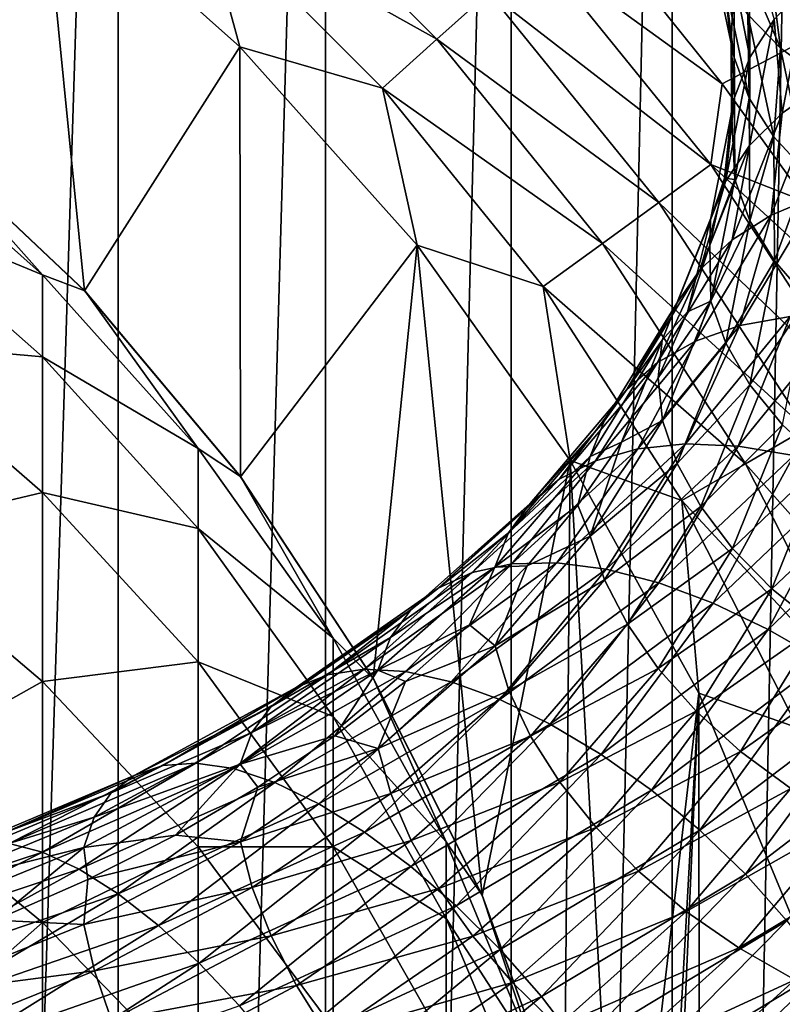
# Model space of a CAD drawing. Header units: metres. Extents: x -44 to 117, y -432 to 89.
# Tile 914 of 1056: x 9.05 to 13.81, y -62.53 to -56.39. Entities that reach past the tile are written whole.
import ezdxf

# ---------------------------------------------------------------- set-up
doc = ezdxf.new("R2010")
doc.units = ezdxf.units.M
doc.layers.add('solid_125568', color=7, linetype='CONTINUOUS')

msp = doc.modelspace()

# ---------------------------------------------------------------- linework, layer by layer
at = {"layer": 'solid_125568'}
for points in [[(8.246531, -93, 352.124207), (9.663789, -48, 351.118622), (8.246156, -48, 352.124451)], [(8.246531, -93, 352.124207), (9.664078, -93, 351.118408), (9.663789, -48, 351.118622)], [(9.664078, -93, 351.118408), (10.959921, -48, 349.960388), (9.663789, -48, 351.118622)], [(9.664078, -93, 351.118408), (10.960173, -93, 349.960144), (10.959921, -48, 349.960388)], [(10.960173, -93, 349.960144), (12.118184, -48, 348.664337), (10.959921, -48, 349.960388)], [(10.960173, -93, 349.960144), (12.118393, -93, 348.664093), (12.118184, -48, 348.664337)], [(12.118393, -93, 348.664093), (13.124092, -48, 347.246704), (12.118184, -48, 348.664337)], [(12.118393, -93, 348.664093), (13.124221, -93, 347.24649), (13.124092, -48, 347.246704)], [(13.124221, -93, 347.24649), (13.964926, -48, 345.725403), (13.124092, -48, 347.246704)], [(13.124221, -93, 347.24649), (13.96501, -93, 345.72522), (13.964926, -48, 345.725403)], [(7.839439, -54.498154, 266.5), (9.194876, -55.457989, 266.5), (8.357936, -57.043056, 266.5)], [(17.225948, -54.778015, 271.621307), (13.4366, -56.784931, 267.378693), (12.863886, -56.072498, 267.378693)], [(17.225948, -54.778015, 271.621307), (13.969905, -57.527325, 267.378693), (13.4366, -56.784931, 267.378693)], [(10.494319, -55.344879, 266.646545), (11.655122, -56.50568, 266.646545), (10.187692, -55.685421, 266.536713)], [(11.978685, -56.214344, 266.826752), (11.655122, -56.50568, 266.646545), (10.494319, -55.344879, 266.646545)], [(9.194876, -55.457989, 266.5), (9.453928, -58.078125, 266.5), (8.357936, -57.043056, 266.5)], [(9.194876, -55.457989, 266.5), (10.424531, -56.555408, 266.5), (9.453928, -58.078125, 266.5)], [(10.187692, -55.685421, 266.536713), (10.424531, -56.555408, 266.5), (9.194876, -55.457989, 266.5)], [(10.187692, -55.685421, 266.536713), (11.314578, -56.812309, 266.536713), (10.424531, -56.555408, 266.5)], [(11.655122, -56.50568, 266.646545), (11.314578, -56.812309, 266.536713), (10.187692, -55.685421, 266.536713)], [(13.800748, -56.562344, 892.819641), (13.480634, -55.807236, 894.11908), (13.597309, -56.35273, 892.567139)], [(13.725852, -55.973202, 894.375854), (13.480634, -55.807236, 894.11908), (13.800748, -56.562344, 892.819641)], [(13.510802, -56.622078, 890.761841), (13.352337, -55.871914, 892.038086), (13.444622, -56.121986, 890.908875)], [(13.446253, -56.120945, 892.304688), (13.352337, -55.871914, 892.038086), (13.510802, -56.622078, 890.761841)], [(13.509876, -56.106255, 890.248962), (13.60404, -55.846649, 889.996521), (13.608253, -56.621376, 888.714966)], [(13.608253, -56.621376, 888.714966), (13.60404, -55.846649, 889.996521), (13.760365, -56.383938, 888.465271)], [(12.277284, -55.945484, 267.072937), (13.36554, -57.289368, 267.072937), (11.978685, -56.214344, 266.826752)], [(12.277284, -55.945484, 267.072937), (12.863886, -56.072498, 267.378693), (13.4366, -56.784931, 267.378693)], [(12.277284, -55.945484, 267.072937), (13.4366, -56.784931, 267.378693), (13.36554, -57.289368, 267.072937)], [(14.05181, -56.744877, 893.056335), (13.725852, -55.973202, 894.375854), (13.800748, -56.562344, 892.819641)], [(14.012945, -56.103821, 894.614075), (13.725852, -55.973202, 894.375854), (14.05181, -56.744877, 893.056335)], [(13.509876, -56.106255, 890.248962), (13.493184, -56.538124, 890.207581), (13.444622, -56.121986, 890.908875)], [(13.510802, -56.622078, 890.761841), (13.444622, -56.121986, 890.908875), (13.493184, -56.538124, 890.207581)], [(13.605838, -56.875847, 891.019897), (13.446253, -56.120945, 892.304688), (13.510802, -56.622078, 890.761841)], [(13.597309, -56.35273, 892.567139), (13.446253, -56.120945, 892.304688), (13.605838, -56.875847, 891.019897)], [(13.514077, -56.871532, 888.973083), (13.493184, -56.538124, 890.207581), (13.509876, -56.106255, 890.248962)], [(13.514077, -56.871532, 888.973083), (13.509876, -56.106255, 890.248962), (13.608253, -56.621376, 888.714966)], [(13.760365, -56.383938, 888.465271), (13.965587, -56.16431, 888.229553), (13.810174, -56.968998, 886.932678)], [(13.810174, -56.968998, 886.932678), (13.965587, -56.16431, 888.229553), (14.06089, -56.793343, 886.698792)], [(11.978685, -56.214344, 266.826752), (13.040473, -57.525543, 266.826752), (11.655122, -56.50568, 266.646545)], [(13.36554, -57.289368, 267.072937), (13.040473, -57.525543, 266.826752), (11.978685, -56.214344, 266.826752)], [(13.758703, -57.116764, 891.26947), (13.597309, -56.35273, 892.567139), (13.605838, -56.875847, 891.019897)], [(13.800748, -56.562344, 892.819641), (13.597309, -56.35273, 892.567139), (13.758703, -57.116764, 891.26947)], [(13.607215, -57.17104, 887.182434), (13.760365, -56.383938, 888.465271), (13.810174, -56.968998, 886.932678)], [(13.608253, -56.621376, 888.714966), (13.760365, -56.383938, 888.465271), (13.607215, -57.17104, 887.182434)], [(10.424531, -56.555408, 266.5), (10.429014, -59.239277, 266.5), (9.453928, -58.078125, 266.5)], [(10.424531, -56.555408, 266.5), (11.532152, -57.793148, 266.5), (10.429014, -59.239277, 266.5)], [(11.314578, -56.812309, 266.536713), (11.532152, -57.793148, 266.5), (10.424531, -56.555408, 266.5)], [(11.655122, -56.50568, 266.646545), (12.68823, -57.781464, 266.646545), (11.314578, -56.812309, 266.536713)], [(13.040473, -57.525543, 266.826752), (12.68823, -57.781464, 266.646545), (11.655122, -56.50568, 266.646545)], [(13.510802, -56.622078, 890.761841), (13.493184, -56.538124, 890.207581), (13.495011, -56.956001, 889.507141)], [(13.514077, -56.871532, 888.973083), (13.495011, -56.956001, 889.507141), (13.493184, -56.538124, 890.207581)], [(13.964579, -57.339577, 891.505066), (13.800748, -56.562344, 892.819641), (13.758703, -57.116764, 891.26947)], [(14.05181, -56.744877, 893.056335), (13.800748, -56.562344, 892.819641), (13.964579, -57.339577, 891.505066)], [(13.456793, -57.394779, 887.4422), (13.608253, -56.621376, 888.714966), (13.607215, -57.17104, 887.182434)], [(13.514077, -56.871532, 888.973083), (13.608253, -56.621376, 888.714966), (13.456793, -57.394779, 887.4422)], [(13.515033, -57.382416, 889.482788), (13.510802, -56.622078, 890.761841), (13.495011, -56.956001, 889.507141)], [(13.605838, -56.875847, 891.019897), (13.510802, -56.622078, 890.761841), (13.515033, -57.382416, 889.482788)], [(13.36554, -57.289368, 267.072937), (13.4366, -56.784931, 267.378693), (13.969905, -57.527325, 267.378693)], [(13.743321, -57.605354, 885.405151), (14.06089, -56.793343, 886.698792), (14.030426, -57.48465, 885.172363)], [(13.810174, -56.968998, 886.932678), (14.06089, -56.793343, 886.698792), (13.743321, -57.605354, 885.405151)], [(11.314578, -56.812309, 266.536713), (12.317499, -58.050812, 266.536713), (11.532152, -57.793148, 266.5)], [(12.68823, -57.781464, 266.646545), (12.317499, -58.050812, 266.536713), (11.314578, -56.812309, 266.536713)], [(13.363683, -57.635517, 887.705933), (13.450031, -57.374538, 888.808167), (13.514077, -56.871532, 888.973083)], [(13.363683, -57.635517, 887.705933), (13.514077, -56.871532, 888.973083), (13.456793, -57.394779, 887.4422)], [(13.514077, -56.871532, 888.973083), (13.450031, -57.374538, 888.808167), (13.495011, -56.956001, 889.507141)], [(13.610103, -57.640987, 889.732178), (13.605838, -56.875847, 891.019897), (13.515033, -57.382416, 889.482788)], [(13.758703, -57.116764, 891.26947), (13.605838, -56.875847, 891.019897), (13.610103, -57.640987, 889.732178)], [(13.515033, -57.382416, 889.482788), (13.495011, -56.956001, 889.507141), (13.450031, -57.374538, 888.808167)], [(13.498234, -57.760212, 885.656494), (13.810174, -56.968998, 886.932678), (13.743321, -57.605354, 885.405151)], [(13.607215, -57.17104, 887.182434), (13.810174, -56.968998, 886.932678), (13.498234, -57.760212, 885.656494)], [(9.192389, -57.978058, 235.205261), (8.105368, -57.009693, 235.128265), (8.356239, -57.041424, 239.5)], [(8.105368, -57.5298, 230.779724), (8.105368, -57.009693, 235.128265), (9.192389, -57.978058, 235.205261)], [(9.453928, -58.078125, 266.5), (9.455857, -58.078857, 239.5), (8.356239, -57.041424, 239.5)], [(9.192389, -57.978058, 235.205261), (8.356239, -57.041424, 239.5), (9.455857, -58.078857, 239.5)], [(8.357936, -57.043056, 266.5), (9.453928, -58.078125, 266.5), (8.356239, -57.041424, 239.5)], [(13.299839, -57.944908, 885.920044), (13.607215, -57.17104, 887.182434), (13.498234, -57.760212, 885.656494)], [(13.456793, -57.394779, 887.4422), (13.607215, -57.17104, 887.182434), (13.299839, -57.944908, 885.920044)], [(13.763033, -57.89114, 889.968811), (13.758703, -57.116764, 891.26947), (13.610103, -57.640987, 889.732178)], [(13.964579, -57.339577, 891.505066), (13.758703, -57.116764, 891.26947), (13.763033, -57.89114, 889.968811)], [(13.36554, -57.289368, 267.072937), (14.307359, -58.739643, 267.072937), (13.040473, -57.525543, 266.826752)], [(13.36554, -57.289368, 267.072937), (13.969905, -57.527325, 267.378693), (14.462236, -58.297497, 267.378693)], [(13.36554, -57.289368, 267.072937), (14.462236, -58.297497, 267.378693), (14.307359, -58.739643, 267.072937)], [(13.968993, -58.127296, 890.1875), (13.964579, -57.339577, 891.505066), (13.763033, -57.89114, 889.968811)], [(13.152811, -58.155132, 886.189514), (13.456793, -57.394779, 887.4422), (13.299839, -57.944908, 885.920044)], [(13.363683, -57.635517, 887.705933), (13.456793, -57.394779, 887.4422), (13.152811, -58.155132, 886.189514)], [(13.515033, -57.382416, 889.482788), (13.450031, -57.374538, 888.808167), (13.358408, -57.792702, 888.110962)], [(13.363683, -57.635517, 887.705933), (13.358408, -57.792702, 888.110962), (13.450031, -57.374538, 888.808167)], [(13.364657, -58.141491, 888.212402), (13.515033, -57.382416, 889.482788), (13.358408, -57.792702, 888.110962)], [(13.610103, -57.640987, 889.732178), (13.515033, -57.382416, 889.482788), (13.364657, -58.141491, 888.212402)], [(9.192389, -58.489006, 230.933289), (8.105368, -57.5298, 230.779724), (9.192389, -57.978058, 235.205261)], [(8.105368, -58.393238, 226.48613), (8.105368, -57.5298, 230.779724), (9.192389, -58.489006, 230.933289)], [(13.040473, -57.525543, 266.826752), (13.959386, -58.940544, 266.826752), (12.68823, -57.781464, 266.646545)], [(14.307359, -58.739643, 267.072937), (13.959386, -58.940544, 266.826752), (13.040473, -57.525543, 266.826752)], [(13.547186, -58.29385, 883.891602), (14.030426, -57.48465, 885.172363), (13.860493, -58.237476, 883.660645)], [(13.743321, -57.605354, 885.405151), (14.030426, -57.48465, 885.172363), (13.547186, -58.29385, 883.891602)], [(13.061822, -58.386581, 886.458801), (13.220154, -58.208954, 887.416809), (13.363683, -57.635517, 887.705933)], [(13.061822, -58.386581, 886.458801), (13.363683, -57.635517, 887.705933), (13.152811, -58.155132, 886.189514)], [(13.363683, -57.635517, 887.705933), (13.220154, -58.208954, 887.416809), (13.358408, -57.792702, 888.110962)], [(13.269926, -58.3913, 884.144409), (13.743321, -57.605354, 885.405151), (13.547186, -58.29385, 883.891602)], [(13.498234, -57.760212, 885.656494), (13.743321, -57.605354, 885.405151), (13.269926, -58.3913, 884.144409)], [(13.458674, -58.404873, 888.453247), (13.610103, -57.640987, 889.732178), (13.364657, -58.141491, 888.212402)], [(13.763033, -57.89114, 889.968811), (13.610103, -57.640987, 889.732178), (13.458674, -58.404873, 888.453247)], [(12.68823, -57.781464, 266.646545), (13.582321, -59.158241, 266.646545), (12.317499, -58.050812, 266.536713)], [(13.959386, -58.940544, 266.826752), (13.582321, -59.158241, 266.646545), (12.68823, -57.781464, 266.646545)], [(13.033245, -58.525875, 884.412537), (13.498234, -57.760212, 885.656494), (13.269926, -58.3913, 884.144409)], [(13.299839, -57.944908, 885.920044), (13.498234, -57.760212, 885.656494), (13.033245, -58.525875, 884.412537)], [(11.532152, -57.793148, 266.5), (11.256485, -60.498436, 266.5), (10.429014, -59.239277, 266.5)], [(11.532152, -57.793148, 266.5), (11.937617, -61.853786, 266.5), (11.256485, -60.498436, 266.5)], [(11.532152, -57.793148, 266.5), (12.487348, -59.136547, 266.5), (11.937617, -61.853786, 266.5)], [(12.317499, -58.050812, 266.536713), (12.487348, -59.136547, 266.5), (11.532152, -57.793148, 266.5)], [(13.364657, -58.141491, 888.212402), (13.358408, -57.792702, 888.110962), (13.220154, -58.208954, 887.416809)], [(13.609919, -58.664261, 888.677002), (13.763033, -57.89114, 889.968811), (13.458674, -58.404873, 888.453247)], [(13.968993, -58.127296, 890.1875), (13.763033, -57.89114, 889.968811), (13.609919, -58.664261, 888.677002)], [(12.841664, -58.693653, 884.689392), (13.299839, -57.944908, 885.920044), (13.033245, -58.525875, 884.412537)], [(13.152811, -58.155132, 886.189514), (13.299839, -57.944908, 885.920044), (12.841664, -58.693653, 884.689392)], [(10.163809, -59.061661, 235.291397), (9.192389, -57.978058, 235.205261), (9.455857, -58.078857, 239.5)], [(9.192389, -58.489006, 230.933289), (9.192389, -57.978058, 235.205261), (10.163809, -59.061661, 235.291397)], [(9.453928, -58.078125, 266.5), (10.429014, -59.239277, 266.5), (9.455857, -58.078857, 239.5)], [(10.429014, -59.239277, 266.5), (10.427602, -59.236938, 239.5), (9.455857, -58.078857, 239.5)], [(10.163809, -59.061661, 235.291397), (9.455857, -58.078857, 239.5), (10.427602, -59.236938, 239.5)], [(12.317499, -58.050812, 266.536713), (13.185468, -59.387367, 266.536713), (12.487348, -59.136547, 266.5)], [(13.582321, -59.158241, 266.646545), (13.185468, -59.387367, 266.536713), (12.317499, -58.050812, 266.536713)], [(13.364657, -58.141491, 888.212402), (13.220154, -58.208954, 887.416809), (13.035863, -58.620193, 886.729492)], [(13.062804, -58.887733, 886.962158), (13.364657, -58.141491, 888.212402), (13.035863, -58.620193, 886.729492)], [(13.458674, -58.404873, 888.453247), (13.364657, -58.141491, 888.212402), (13.062804, -58.887733, 886.962158)], [(13.813609, -58.91375, 888.878967), (13.968993, -58.127296, 890.1875), (13.609919, -58.664261, 888.677002)], [(12.699698, -58.890701, 884.968445), (13.152811, -58.155132, 886.189514), (12.841664, -58.693653, 884.689392)], [(13.061822, -58.386581, 886.458801), (13.152811, -58.155132, 886.189514), (12.699698, -58.890701, 884.968445)], [(13.061822, -58.386581, 886.458801), (13.035863, -58.620193, 886.729492), (13.220154, -58.208954, 887.416809)], [(13.20746, -59.032417, 882.403503), (13.860493, -58.237476, 883.660645), (13.535378, -59.046993, 882.176025)], [(13.547186, -58.29385, 883.891602), (13.860493, -58.237476, 883.660645), (13.20746, -59.032417, 882.403503)], [(13.535378, -59.046993, 882.176025), (14.204585, -58.22509, 883.457336), (13.88475, -59.105511, 881.977478)], [(13.860493, -58.237476, 883.660645), (14.204585, -58.22509, 883.457336), (13.535378, -59.046993, 882.176025)], [(12.908869, -59.0639, 882.656311), (13.547186, -58.29385, 883.891602), (13.20746, -59.032417, 882.403503)], [(13.269926, -58.3913, 884.144409), (13.547186, -58.29385, 883.891602), (12.908869, -59.0639, 882.656311)], [(9.192389, -59.337238, 226.715302), (8.105368, -58.393238, 226.48613), (9.192389, -58.489006, 230.933289)], [(8.105368, -59.594555, 222.274567), (8.105368, -58.393238, 226.48613), (9.192389, -59.337238, 226.715302)], [(12.611861, -59.113098, 885.243042), (12.806903, -59.022926, 886.053589), (13.061822, -58.386581, 886.458801)], [(12.611861, -59.113098, 885.243042), (13.061822, -58.386581, 886.458801), (12.699698, -58.890701, 884.968445)], [(12.644629, -59.138954, 882.928223), (13.269926, -58.3913, 884.144409), (12.908869, -59.0639, 882.656311)], [(13.033245, -58.525875, 884.412537), (13.269926, -58.3913, 884.144409), (12.644629, -59.138954, 882.928223)], [(13.061822, -58.386581, 886.458801), (12.806903, -59.022926, 886.053589), (13.035863, -58.620193, 886.729492)], [(13.154704, -59.155865, 887.19458), (13.458674, -58.404873, 888.453247), (13.062804, -58.887733, 886.962158)], [(13.609919, -58.664261, 888.677002), (13.458674, -58.404873, 888.453247), (13.154704, -59.155865, 887.19458)], [(10.163809, -59.562363, 231.105118), (9.192389, -58.489006, 230.933289), (10.163809, -59.061661, 235.291397)], [(9.192389, -59.337238, 226.715302), (9.192389, -58.489006, 230.933289), (10.163809, -59.562363, 231.105118)], [(12.419065, -59.254002, 883.212463), (13.033245, -58.525875, 884.412537), (12.644629, -59.138954, 882.928223)], [(12.841664, -58.693653, 884.689392), (13.033245, -58.525875, 884.412537), (12.419065, -59.254002, 883.212463)], [(13.062804, -58.887733, 886.962158), (13.035863, -58.620193, 886.729492), (12.806903, -59.022926, 886.053589)], [(12.23649, -59.405487, 883.502014), (12.841664, -58.693653, 884.689392), (12.419065, -59.254002, 883.212463)], [(12.699698, -58.890701, 884.968445), (12.841664, -58.693653, 884.689392), (12.23649, -59.405487, 883.502014)], [(13.302548, -59.424374, 887.405762), (13.609919, -58.664261, 888.677002), (13.154704, -59.155865, 887.19458)], [(13.813609, -58.91375, 888.878967), (13.609919, -58.664261, 888.677002), (13.302548, -59.424374, 887.405762)], [(12.101212, -59.589844, 883.7901), (12.699698, -58.890701, 884.968445), (12.23649, -59.405487, 883.502014)], [(12.611861, -59.113098, 885.243042), (12.699698, -58.890701, 884.968445), (12.101212, -59.589844, 883.7901)], [(12.612842, -59.60955, 885.743286), (13.062804, -58.887733, 886.962158), (12.806903, -59.022926, 886.053589)], [(13.154704, -59.155865, 887.19458), (13.062804, -58.887733, 886.962158), (12.612842, -59.60955, 885.743286)], [(13.501658, -59.687031, 887.591248), (13.813609, -58.91375, 888.878967), (13.302548, -59.424374, 887.405762)], [(14.064962, -59.147442, 889.054321), (13.813609, -58.91375, 888.878967), (13.501658, -59.687031, 887.591248)], [(13.959386, -58.940544, 266.826752), (14.725358, -60.443848, 266.826752), (13.582321, -59.158241, 266.646545)], [(11.007415, -60.246872, 235.38562), (10.163809, -59.061661, 235.291397), (10.427602, -59.236938, 239.5)], [(10.163809, -59.562363, 231.105118), (10.163809, -59.061661, 235.291397), (11.007415, -60.246872, 235.38562)], [(12.123303, -59.783295, 881.47699), (12.908869, -59.0639, 882.656311), (12.403771, -59.775467, 881.203674)], [(12.644629, -59.138954, 882.928223), (12.908869, -59.0639, 882.656311), (12.123303, -59.783295, 881.47699)], [(12.403771, -59.775467, 881.203674), (13.20746, -59.032417, 882.403503), (12.711773, -59.815662, 880.95343)], [(12.908869, -59.0639, 882.656311), (13.20746, -59.032417, 882.403503), (12.403771, -59.775467, 881.203674)], [(12.612842, -59.60955, 885.743286), (12.806903, -59.022926, 886.053589), (12.534288, -59.415146, 885.391052)], [(12.611861, -59.113098, 885.243042), (12.534288, -59.415146, 885.391052), (12.806903, -59.022926, 886.053589)], [(13.20746, -59.032417, 882.403503), (13.535378, -59.046993, 882.176025), (12.711773, -59.815662, 880.95343)], [(12.711773, -59.815662, 880.95343), (13.535378, -59.046993, 882.176025), (13.039907, -59.901146, 880.730408)], [(13.535378, -59.046993, 882.176025), (13.88475, -59.105511, 881.977478), (13.039907, -59.901146, 880.730408)], [(12.487348, -59.136547, 266.5), (12.452427, -63.269264, 266.5), (11.937617, -61.853786, 266.5)], [(12.017532, -59.80352, 884.069824), (12.534288, -59.415146, 885.391052), (12.611861, -59.113098, 885.243042)], [(12.017532, -59.80352, 884.069824), (12.611861, -59.113098, 885.243042), (12.101212, -59.589844, 883.7901)], [(12.487348, -59.136547, 266.5), (12.802526, -64.74556, 266.5), (12.452427, -63.269264, 266.5)], [(12.487348, -59.136547, 266.5), (13.291088, -60.589272, 266.5), (12.802526, -64.74556, 266.5)], [(13.185468, -59.387367, 266.536713), (13.291088, -60.589272, 266.5), (12.487348, -59.136547, 266.5)], [(13.039907, -59.901146, 880.730408), (13.88475, -59.105511, 881.977478), (13.380122, -60.027897, 880.538208)], [(13.88475, -59.105511, 881.977478), (14.247001, -59.204628, 881.810791), (13.380122, -60.027897, 880.538208)], [(11.875097, -59.837063, 881.766968), (12.644629, -59.138954, 882.928223), (12.123303, -59.783295, 881.47699)], [(12.419065, -59.254002, 883.212463), (12.644629, -59.138954, 882.928223), (11.875097, -59.837063, 881.766968)], [(12.701582, -59.882317, 885.967651), (13.154704, -59.155865, 887.19458), (12.612842, -59.60955, 885.743286)], [(13.302548, -59.424374, 887.405762), (13.154704, -59.155865, 887.19458), (12.701582, -59.882317, 885.967651)], [(13.582321, -59.158241, 266.646545), (14.327603, -60.620941, 266.646545), (13.185468, -59.387367, 266.536713)], [(13.747354, -59.937611, 887.746704), (14.064962, -59.147442, 889.054321), (13.501658, -59.687031, 887.591248)], [(14.725358, -60.443848, 266.826752), (14.327603, -60.620941, 266.646545), (13.582321, -59.158241, 266.646545)], [(14.3592, -59.359432, 889.198425), (14.064962, -59.147442, 889.054321), (13.747354, -59.937611, 887.746704)], [(11.256485, -60.498436, 266.5), (11.25833, -60.5, 239.5), (10.427602, -59.236938, 239.5)], [(11.007415, -60.246872, 235.38562), (10.427602, -59.236938, 239.5), (11.25833, -60.5, 239.5)], [(10.429014, -59.239277, 266.5), (11.256485, -60.498436, 266.5), (10.427602, -59.236938, 239.5)], [(11.663224, -59.933548, 882.066345), (12.419065, -59.254002, 883.212463), (11.875097, -59.837063, 881.766968)], [(12.23649, -59.405487, 883.502014), (12.419065, -59.254002, 883.212463), (11.663224, -59.933548, 882.066345)], [(13.380122, -60.027897, 880.538208), (14.247001, -59.204628, 881.810791), (13.724378, -60.191887, 880.38031)], [(14.247001, -59.204628, 881.810791), (14.613564, -59.340984, 881.678955), (13.724378, -60.191887, 880.38031)], [(9.192389, -60.517403, 222.577911), (8.105368, -59.594555, 222.274567), (9.192389, -59.337238, 226.715302)], [(10.163809, -60.393578, 226.971741), (9.192389, -59.337238, 226.715302), (10.163809, -59.562363, 231.105118)], [(9.192389, -60.517403, 222.577911), (9.192389, -59.337238, 226.715302), (10.163809, -60.393578, 226.971741)], [(13.724378, -60.191887, 880.38031), (14.613564, -59.340984, 881.678955), (14.064626, -60.389095, 880.260315)], [(14.03496, -60.169876, 887.867798), (14.3592, -59.359432, 889.198425), (13.747354, -59.937611, 887.746704)], [(11.491738, -60.069542, 882.36792), (12.23649, -59.405487, 883.502014), (11.663224, -59.933548, 882.066345)], [(12.101212, -59.589844, 883.7901), (12.23649, -59.405487, 883.502014), (11.491738, -60.069542, 882.36792)], [(12.017532, -59.80352, 884.069824), (12.218294, -59.795822, 884.742249), (12.534288, -59.415146, 885.391052)], [(12.612842, -59.60955, 885.743286), (12.534288, -59.415146, 885.391052), (12.218294, -59.795822, 884.742249)], [(12.844349, -60.159721, 886.166626), (13.302548, -59.424374, 887.405762), (12.701582, -59.882317, 885.967651)], [(13.501658, -59.687031, 887.591248), (13.302548, -59.424374, 887.405762), (12.844349, -60.159721, 886.166626)], [(13.185468, -59.387367, 266.536713), (13.908973, -60.807327, 266.536713), (13.291088, -60.589272, 266.5)], [(14.327603, -60.620941, 266.646545), (13.908973, -60.807327, 266.536713), (13.185468, -59.387367, 266.536713)], [(11.007415, -60.736362, 231.29306), (10.163809, -59.562363, 231.105118), (11.007415, -60.246872, 235.38562)], [(10.163809, -60.393578, 226.971741), (10.163809, -59.562363, 231.105118), (11.007415, -60.736362, 231.29306)], [(8.105368, -61.12619, 218.171585), (8.105368, -59.594555, 222.274567), (9.192389, -60.517403, 222.577911)], [(11.364689, -60.241833, 882.664612), (12.101212, -59.589844, 883.7901), (11.491738, -60.069542, 882.36792)], [(12.017532, -59.80352, 884.069824), (12.101212, -59.589844, 883.7901), (11.364689, -60.241833, 882.664612)], [(12.0185, -60.295448, 884.5672), (12.612842, -59.60955, 885.743286), (12.218294, -59.795822, 884.742249)], [(12.701582, -59.882317, 885.967651), (12.612842, -59.60955, 885.743286), (12.0185, -60.295448, 884.5672)], [(13.036621, -60.435219, 886.336182), (13.501658, -59.687031, 887.591248), (12.844349, -60.159721, 886.166626)], [(13.747354, -59.937611, 887.746704), (13.501658, -59.687031, 887.591248), (13.036621, -60.435219, 886.336182)], [(11.200473, -60.441082, 880.363647), (12.123303, -59.783295, 881.47699), (11.459641, -60.45541, 880.071167)], [(11.875097, -59.837063, 881.766968), (12.123303, -59.783295, 881.47699), (11.200473, -60.441082, 880.363647)], [(11.286122, -60.447216, 882.949097), (11.85945, -60.163914, 884.107605), (12.017532, -59.80352, 884.069824)], [(11.286122, -60.447216, 882.949097), (12.017532, -59.80352, 884.069824), (11.364689, -60.241833, 882.664612)], [(11.459641, -60.45541, 880.071167), (12.403771, -59.775467, 881.203674), (11.744238, -60.5196, 879.799805)], [(12.123303, -59.783295, 881.47699), (12.403771, -59.775467, 881.203674), (11.459641, -60.45541, 880.071167)], [(12.403771, -59.775467, 881.203674), (12.711773, -59.815662, 880.95343), (11.744238, -60.5196, 879.799805)], [(12.0185, -60.295448, 884.5672), (12.218294, -59.795822, 884.742249), (11.85945, -60.163914, 884.107605)], [(12.017532, -59.80352, 884.069824), (11.85945, -60.163914, 884.107605), (12.218294, -59.795822, 884.742249)], [(10.971112, -60.474911, 880.670349), (11.875097, -59.837063, 881.766968), (11.200473, -60.441082, 880.363647)], [(11.663224, -59.933548, 882.066345), (11.875097, -59.837063, 881.766968), (10.971112, -60.474911, 880.670349)], [(11.744238, -60.5196, 879.799805), (12.711773, -59.815662, 880.95343), (12.047421, -60.630325, 879.554138)], [(12.711773, -59.815662, 880.95343), (13.039907, -59.901146, 880.730408), (12.047421, -60.630325, 879.554138)], [(10.775328, -60.554005, 880.983826), (11.663224, -59.933548, 882.066345), (10.971112, -60.474911, 880.670349)], [(11.491738, -60.069542, 882.36792), (11.663224, -59.933548, 882.066345), (10.775328, -60.554005, 880.983826)], [(12.103065, -60.57267, 884.783752), (12.701582, -59.882317, 885.967651), (12.0185, -60.295448, 884.5672)], [(12.047421, -60.630325, 879.554138), (13.039907, -59.901146, 880.730408), (12.361747, -60.782944, 879.338196)], [(12.844349, -60.159721, 886.166626), (12.701582, -59.882317, 885.967651), (12.103065, -60.57267, 884.783752)], [(13.039907, -59.901146, 880.730408), (13.380122, -60.027897, 880.538208), (12.361747, -60.782944, 879.338196)], [(13.273872, -60.702267, 886.472351), (13.747354, -59.937611, 887.746704), (13.036621, -60.435219, 886.336182)], [(14.03496, -60.169876, 887.867798), (13.747354, -59.937611, 887.746704), (13.273872, -60.702267, 886.472351)], [(12.361747, -60.782944, 879.338196), (13.380122, -60.027897, 880.538208), (12.679796, -60.972797, 879.156189)], [(13.380122, -60.027897, 880.538208), (13.724378, -60.191887, 880.38031), (12.679796, -60.972797, 879.156189)], [(10.616873, -60.67548, 881.29657), (11.491738, -60.069542, 882.36792), (10.775328, -60.554005, 880.983826)], [(11.364689, -60.241833, 882.664612), (11.491738, -60.069542, 882.36792), (10.616873, -60.67548, 881.29657)], [(11.286122, -60.447216, 882.949097), (11.45866, -60.518105, 883.488098), (11.85945, -60.163914, 884.107605)], [(12.0185, -60.295448, 884.5672), (11.85945, -60.163914, 884.107605), (11.45866, -60.518105, 883.488098)], [(12.239121, -60.858639, 884.971069), (12.844349, -60.159721, 886.166626), (12.103065, -60.57267, 884.783752)], [(13.036621, -60.435219, 886.336182), (12.844349, -60.159721, 886.166626), (12.239121, -60.858639, 884.971069)], [(13.551586, -60.954311, 886.571167), (14.03496, -60.169876, 887.867798), (13.273872, -60.702267, 886.472351)], [(14.359825, -60.377552, 887.950195), (14.03496, -60.169876, 887.867798), (13.551586, -60.954311, 886.571167)], [(10.499493, -60.83646, 881.601196), (11.364689, -60.241833, 882.664612), (10.616873, -60.67548, 881.29657)], [(11.286122, -60.447216, 882.949097), (11.364689, -60.241833, 882.664612), (10.499493, -60.83646, 881.601196)], [(12.679796, -60.972797, 879.156189), (13.724378, -60.191887, 880.38031), (12.994136, -61.195232, 879.012085)], [(13.724378, -60.191887, 880.38031), (14.064626, -60.389095, 880.260315), (12.994136, -61.195232, 879.012085)], [(11.712595, -61.518787, 235.48674), (11.007415, -60.246872, 235.38562), (11.25833, -60.5, 239.5)], [(11.007415, -60.736362, 231.29306), (11.007415, -60.246872, 235.38562), (11.712595, -61.518787, 235.48674)], [(11.287067, -60.934826, 883.443726), (12.0185, -60.295448, 884.5672), (11.45866, -60.518105, 883.488098)], [(12.103065, -60.57267, 884.783752), (12.0185, -60.295448, 884.5672), (11.287067, -60.934826, 883.443726)], [(10.163809, -61.550068, 222.917343), (9.192389, -60.517403, 222.577911), (10.163809, -60.393578, 226.971741)], [(11.007415, -61.548969, 227.252243), (10.163809, -60.393578, 226.971741), (11.007415, -60.736362, 231.29306)], [(10.163809, -61.550068, 222.917343), (10.163809, -60.393578, 226.971741), (11.007415, -61.548969, 227.252243)], [(12.994136, -61.195232, 879.012085), (14.064626, -60.389095, 880.260315), (13.297318, -61.44561, 878.909973)], [(14.064626, -60.389095, 880.260315), (14.392805, -60.615509, 880.181702), (13.297318, -61.44561, 878.909973)], [(13.865273, -61.184761, 886.628601), (14.359825, -60.377552, 887.950195), (13.551586, -60.954311, 886.571167)], [(9.942476, -61.04179, 879.64801), (10.971112, -60.474911, 880.670349), (10.150385, -61.026318, 879.32605)], [(10.775328, -60.554005, 880.983826), (10.971112, -60.474911, 880.670349), (9.942476, -61.04179, 879.64801)], [(10.150385, -61.026318, 879.32605), (11.200473, -60.441082, 880.363647), (10.385308, -61.061039, 879.016174)], [(10.971112, -60.474911, 880.670349), (11.200473, -60.441082, 880.363647), (10.150385, -61.026318, 879.32605)], [(11.200473, -60.441082, 880.363647), (11.459641, -60.45541, 880.071167), (10.385308, -61.061039, 879.016174)], [(10.385308, -61.061039, 879.016174), (11.459641, -60.45541, 880.071167), (10.643268, -61.147305, 878.725525)], [(10.426927, -61.034065, 881.890137), (11.016925, -60.856785, 882.884888), (11.286122, -60.447216, 882.949097)], [(10.426927, -61.034065, 881.890137), (11.286122, -60.447216, 882.949097), (10.499493, -60.83646, 881.601196)], [(11.459641, -60.45541, 880.071167), (11.744238, -60.5196, 879.799805), (10.643268, -61.147305, 878.725525)], [(11.286122, -60.447216, 882.949097), (11.016925, -60.856785, 882.884888), (11.45866, -60.518105, 883.488098)], [(12.422355, -61.146496, 885.125488), (13.036621, -60.435219, 886.336182), (12.239121, -60.858639, 884.971069)], [(13.273872, -60.702267, 886.472351), (13.036621, -60.435219, 886.336182), (12.422355, -61.146496, 885.125488)], [(9.192389, -62.022064, 218.54718), (8.105368, -61.12619, 218.171585), (9.192389, -60.517403, 222.577911)], [(9.192389, -62.022064, 218.54718), (9.192389, -60.517403, 222.577911), (10.163809, -61.550068, 222.917343)], [(10.643268, -61.147305, 878.725525), (11.744238, -60.5196, 879.799805), (10.918053, -61.281254, 878.459167)], [(11.744238, -60.5196, 879.799805), (12.047421, -60.630325, 879.554138), (10.918053, -61.281254, 878.459167)], [(11.287067, -60.934826, 883.443726), (11.45866, -60.518105, 883.488098), (11.016925, -60.856785, 882.884888)], [(11.256485, -60.498436, 266.5), (11.937617, -61.853786, 266.5), (11.25833, -60.5, 239.5)], [(11.937617, -61.853786, 266.5), (11.93681, -61.850964, 239.5), (11.25833, -60.5, 239.5)], [(11.712595, -61.518787, 235.48674), (11.25833, -60.5, 239.5), (11.93681, -61.850964, 239.5)], [(9.765006, -61.104866, 879.974304), (10.775328, -60.554005, 880.983826), (9.942476, -61.04179, 879.64801)], [(10.616873, -60.67548, 881.29657), (10.775328, -60.554005, 880.983826), (9.765006, -61.104866, 879.974304)], [(11.366492, -61.216274, 883.653076), (12.103065, -60.57267, 884.783752), (11.287067, -60.934826, 883.443726)], [(12.239121, -60.858639, 884.971069), (12.103065, -60.57267, 884.783752), (11.366492, -61.216274, 883.653076)], [(13.291088, -60.589272, 266.5), (12.977232, -66.241318, 266.5), (12.802526, -64.74556, 266.5)], [(13.291088, -60.589272, 266.5), (12.977232, -67.758682, 266.5), (12.977232, -66.241318, 266.5)], [(13.291088, -60.589272, 266.5), (13.301452, -73.389244, 266.5), (12.977232, -67.758682, 266.5)], [(13.291088, -60.589272, 266.5), (13.924395, -62.112686, 266.5), (13.301452, -73.389244, 266.5)], [(13.908973, -60.807327, 266.536713), (13.924395, -62.112686, 266.5), (13.291088, -60.589272, 266.5)], [(10.918053, -61.281254, 878.459167), (12.047421, -60.630325, 879.554138), (11.202921, -61.457664, 878.22168)], [(12.047421, -60.630325, 879.554138), (12.361747, -60.782944, 879.338196), (11.202921, -61.457664, 878.22168)], [(13.297318, -61.44561, 878.909973), (14.392805, -60.615509, 880.181702), (13.581887, -61.719292, 878.853943)], [(14.392805, -60.615509, 880.181702), (14.700844, -60.867123, 880.14801), (13.581887, -61.719292, 878.853943)], [(9.621382, -61.212967, 880.297302), (10.616873, -60.67548, 881.29657), (9.765006, -61.104866, 879.974304)], [(10.499493, -60.83646, 881.601196), (10.616873, -60.67548, 881.29657), (9.621382, -61.212967, 880.297302)], [(11.712595, -61.996246, 231.494766), (11.007415, -60.736362, 231.29306), (11.712595, -61.518787, 235.48674)], [(11.007415, -61.548969, 227.252243), (11.007415, -60.736362, 231.29306), (11.712595, -61.996246, 231.494766)], [(12.648445, -61.429398, 885.243225), (13.273872, -60.702267, 886.472351), (12.422355, -61.146496, 885.125488)], [(13.551586, -60.954311, 886.571167), (13.273872, -60.702267, 886.472351), (12.648445, -61.429398, 885.243225)], [(11.202921, -61.457664, 878.22168), (12.361747, -60.782944, 879.338196), (11.491151, -61.671299, 878.017639)], [(12.361747, -60.782944, 879.338196), (12.679796, -60.972797, 879.156189), (11.491151, -61.671299, 878.017639)], [(9.515003, -61.363518, 880.609192), (10.499493, -60.83646, 881.601196), (9.621382, -61.212967, 880.297302)], [(10.426927, -61.034065, 881.890137), (10.499493, -60.83646, 881.601196), (9.515003, -61.363518, 880.609192)], [(10.426927, -61.034065, 881.890137), (10.53685, -61.177238, 882.301392), (11.016925, -60.856785, 882.884888)], [(11.287067, -60.934826, 883.443726), (11.016925, -60.856785, 882.884888), (10.53685, -61.177238, 882.301392)], [(11.494286, -61.510368, 883.829407), (12.239121, -60.858639, 884.971069), (11.366492, -61.216274, 883.653076)], [(12.422355, -61.146496, 885.125488), (12.239121, -60.858639, 884.971069), (11.494286, -61.510368, 883.829407)], [(13.581887, -61.719292, 878.853943), (14.700844, -60.867123, 880.14801), (13.841023, -62.011234, 878.846863)], [(10.427839, -61.517605, 882.382324), (11.287067, -60.934826, 883.443726), (10.53685, -61.177238, 882.301392)], [(11.366492, -61.216274, 883.653076), (11.287067, -60.934826, 883.443726), (10.427839, -61.517605, 882.382324)], [(11.491151, -61.671299, 878.017639), (12.679796, -60.972797, 879.156189), (11.776011, -61.916931, 877.851624)], [(12.679796, -60.972797, 879.156189), (12.994136, -61.195232, 879.012085), (11.776011, -61.916931, 877.851624)], [(12.913086, -61.700481, 885.320679), (13.551586, -60.954311, 886.571167), (12.648445, -61.429398, 885.243225)], [(13.865273, -61.184761, 886.628601), (13.551586, -60.954311, 886.571167), (12.913086, -61.700481, 885.320679)], [(8.799879, -61.527596, 878.708984), (9.942476, -61.04179, 879.64801), (8.983953, -61.528679, 878.373413)], [(9.765006, -61.104866, 879.974304), (9.942476, -61.04179, 879.64801), (8.799879, -61.527596, 878.708984)], [(8.983953, -61.528679, 878.373413), (10.150385, -61.026318, 879.32605), (9.191938, -61.581783, 878.048035)], [(9.942476, -61.04179, 879.64801), (10.150385, -61.026318, 879.32605), (8.983953, -61.528679, 878.373413)], [(10.150385, -61.026318, 879.32605), (10.385308, -61.061039, 879.016174), (9.191938, -61.581783, 878.048035)], [(9.449265, -61.553944, 880.902283), (10.022123, -61.476593, 881.741333), (10.426927, -61.034065, 881.890137)], [(9.449265, -61.553944, 880.902283), (10.426927, -61.034065, 881.890137), (9.515003, -61.363518, 880.609192)], [(10.426927, -61.034065, 881.890137), (10.022123, -61.476593, 881.741333), (10.53685, -61.177238, 882.301392)], [(8.642757, -61.576221, 879.046753), (9.765006, -61.104866, 879.974304), (8.799879, -61.527596, 878.708984)], [(9.621382, -61.212967, 880.297302), (9.765006, -61.104866, 879.974304), (8.642757, -61.576221, 879.046753)], [(9.191938, -61.581783, 878.048035), (10.385308, -61.061039, 879.016174), (9.420303, -61.687939, 877.740173)], [(10.385308, -61.061039, 879.016174), (10.643268, -61.147305, 878.725525), (9.420303, -61.687939, 877.740173)], [(8.105368, -62.978481, 214.203033), (8.105368, -61.12619, 218.171585), (9.192389, -62.022064, 218.54718)], [(9.420303, -61.687939, 877.740173), (10.643268, -61.147305, 878.725525), (9.663542, -61.842804, 877.455444)], [(10.643268, -61.147305, 878.725525), (10.918053, -61.281254, 878.459167), (9.663542, -61.842804, 877.455444)], [(11.666389, -61.809963, 883.969482), (12.422355, -61.146496, 885.125488), (11.494286, -61.510368, 883.829407)], [(12.648445, -61.429398, 885.243225), (12.422355, -61.146496, 885.125488), (11.666389, -61.809963, 883.969482)], [(8.515611, -61.672253, 879.378845), (9.621382, -61.212967, 880.297302), (8.642757, -61.576221, 879.046753)], [(9.515003, -61.363518, 880.609192), (9.621382, -61.212967, 880.297302), (8.515611, -61.672253, 879.378845)], [(10.427839, -61.517605, 882.382324), (10.53685, -61.177238, 882.301392), (10.022123, -61.476593, 881.741333)], [(10.501225, -61.802986, 882.5849), (11.366492, -61.216274, 883.653076), (10.427839, -61.517605, 882.382324)], [(11.494286, -61.510368, 883.829407), (11.366492, -61.216274, 883.653076), (10.501225, -61.802986, 882.5849)], [(11.776011, -61.916931, 877.851624), (12.994136, -61.195232, 879.012085), (12.050752, -62.189335, 877.728149)], [(12.994136, -61.195232, 879.012085), (13.297318, -61.44561, 878.909973), (12.050752, -62.189335, 877.728149)], [(13.212007, -61.95285, 885.354309), (13.865273, -61.184761, 886.628601), (12.913086, -61.700481, 885.320679)], [(14.209705, -61.387707, 886.641907), (13.865273, -61.184761, 886.628601), (13.212007, -61.95285, 885.354309)], [(9.663542, -61.842804, 877.455444), (10.918053, -61.281254, 878.459167), (9.915686, -62.040638, 877.19873)], [(10.918053, -61.281254, 878.459167), (11.202921, -61.457664, 878.22168), (9.915686, -62.040638, 877.19873)], [(8.421453, -61.813381, 879.697266), (9.515003, -61.363518, 880.609192), (8.515611, -61.672253, 879.378845)], [(9.449265, -61.553944, 880.902283), (9.515003, -61.363518, 880.609192), (8.421453, -61.813381, 879.697266)], [(13.54023, -62.180248, 885.341675), (14.209705, -61.387707, 886.641907), (13.212007, -61.95285, 885.354309)], [(14.576622, -61.560104, 886.612671), (14.209705, -61.387707, 886.641907), (13.54023, -62.180248, 885.341675)], [(9.915686, -62.040638, 877.19873), (11.202921, -61.457664, 878.22168), (10.170793, -62.275681, 876.975098)], [(11.202921, -61.457664, 878.22168), (11.491151, -61.671299, 878.017639), (10.170793, -62.275681, 876.975098)], [(11.87874, -62.107918, 884.069885), (12.648445, -61.429398, 885.243225), (11.666389, -61.809963, 883.969482)], [(12.913086, -61.700481, 885.320679), (12.648445, -61.429398, 885.243225), (11.87874, -62.107918, 884.069885)], [(12.050752, -62.189335, 877.728149), (13.297318, -61.44561, 878.909973), (12.308616, -62.483295, 877.651733)], [(13.297318, -61.44561, 878.909973), (13.581887, -61.719292, 878.853943), (12.308616, -62.483295, 877.651733)], [(8.983953, -61.528679, 878.373413), (9.191938, -61.581783, 878.048035), (7.894005, -62.009361, 877.173584)], [(9.449265, -61.553944, 880.902283), (9.475151, -61.753181, 881.206482), (10.022123, -61.476593, 881.741333)], [(9.450133, -62.033695, 881.392151), (10.427839, -61.517605, 882.382324), (9.475151, -61.753181, 881.206482)], [(10.501225, -61.802986, 882.5849), (10.427839, -61.517605, 882.382324), (9.450133, -62.033695, 881.392151)], [(10.427839, -61.517605, 882.382324), (10.022123, -61.476593, 881.741333), (9.475151, -61.753181, 881.206482)], [(10.619308, -62.104671, 882.751099), (11.494286, -61.510368, 883.829407), (10.501225, -61.802986, 882.5849)], [(11.666389, -61.809963, 883.969482), (11.494286, -61.510368, 883.829407), (10.619308, -62.104671, 882.751099)], [(12.270483, -62.861412, 235.593475), (11.712595, -61.518787, 235.48674), (11.93681, -61.850964, 239.5)], [(11.712595, -61.996246, 231.494766), (11.712595, -61.518787, 235.48674), (12.270483, -62.861412, 235.593475)], [(7.894005, -62.009361, 877.173584), (9.191938, -61.581783, 878.048035), (8.090177, -62.133007, 876.85083)], [(9.191938, -61.581783, 878.048035), (9.420303, -61.687939, 877.740173), (8.090177, -62.133007, 876.85083)], [(8.363295, -61.997314, 879.994019), (8.895329, -62.006828, 880.695618), (9.449265, -61.553944, 880.902283)], [(8.363295, -61.997314, 879.994019), (9.449265, -61.553944, 880.902283), (8.421453, -61.813381, 879.697266)], [(9.449265, -61.553944, 880.902283), (8.895329, -62.006828, 880.695618), (9.475151, -61.753181, 881.206482)], [(10.163809, -63.024551, 218.967453), (9.192389, -62.022064, 218.54718), (10.163809, -61.550068, 222.917343)], [(11.007415, -62.679569, 223.288605), (10.163809, -61.550068, 222.917343), (11.007415, -61.548969, 227.252243)], [(10.163809, -63.024551, 218.967453), (10.163809, -61.550068, 222.917343), (11.007415, -62.679569, 223.288605)], [(11.712595, -62.788883, 227.553238), (11.007415, -61.548969, 227.252243), (11.712595, -61.996246, 231.494766)], [(11.007415, -62.679569, 223.288605), (11.007415, -61.548969, 227.252243), (11.712595, -62.788883, 227.553238)], [(13.889889, -62.37904, 885.284973), (14.576622, -61.560104, 886.612671), (13.54023, -62.180248, 885.341675)], [(8.090177, -62.133007, 876.85083), (9.420303, -61.687939, 877.740173), (8.2991, -62.306259, 876.55011)], [(9.420303, -61.687939, 877.740173), (9.663542, -61.842804, 877.455444), (8.2991, -62.306259, 876.55011)], [(10.170793, -62.275681, 876.975098), (11.491151, -61.671299, 878.017639), (10.422907, -62.542187, 876.78949)], [(11.491151, -61.671299, 878.017639), (11.776011, -61.916931, 877.851624), (10.422907, -62.542187, 876.78949)], [(12.12729, -62.397083, 884.127258), (12.913086, -61.700481, 885.320679), (11.87874, -62.107918, 884.069885)], [(13.212007, -61.95285, 885.354309), (12.913086, -61.700481, 885.320679), (12.12729, -62.397083, 884.127258)], [(12.308616, -62.483295, 877.651733), (13.581887, -61.719292, 878.853943), (12.543427, -62.793247, 877.625854)], [(13.581887, -61.719292, 878.853943), (13.841023, -62.011234, 878.846863), (12.543427, -62.793247, 877.625854)], [(9.450133, -62.033695, 881.392151), (9.475151, -61.753181, 881.206482), (8.895329, -62.006828, 880.695618)], [(8.2991, -62.306259, 876.55011), (9.663542, -61.842804, 877.455444), (8.515652, -62.522915, 876.276733)], [(9.663542, -61.842804, 877.455444), (9.915686, -62.040638, 877.19873), (8.515652, -62.522915, 876.276733)], [(9.516647, -62.322678, 881.588623), (10.501225, -61.802986, 882.5849), (9.450133, -62.033695, 881.392151)], [(10.619308, -62.104671, 882.751099), (10.501225, -61.802986, 882.5849), (9.516647, -62.322678, 881.588623)], [(10.778332, -62.415237, 882.877869), (11.666389, -61.809963, 883.969482), (10.619308, -62.104671, 882.751099)], [(11.87874, -62.107918, 884.069885), (11.666389, -61.809963, 883.969482), (10.778332, -62.415237, 882.877869)], [(12.452427, -63.269264, 266.5), (12.453864, -63.271557, 239.5), (11.93681, -61.850964, 239.5)], [(12.270483, -62.861412, 235.593475), (11.93681, -61.850964, 239.5), (12.453864, -63.271557, 239.5)], [(11.937617, -61.853786, 266.5), (12.452427, -63.269264, 266.5), (11.93681, -61.850964, 239.5)], [(10.422907, -62.542187, 876.78949), (11.776011, -61.916931, 877.851624), (10.666058, -62.834412, 876.647034)], [(11.776011, -61.916931, 877.851624), (12.050752, -62.189335, 877.728149), (10.666058, -62.834412, 876.647034)], [(12.408031, -62.670277, 884.138428), (13.212007, -61.95285, 885.354309), (12.12729, -62.397083, 884.127258)], [(13.54023, -62.180248, 885.341675), (13.212007, -61.95285, 885.354309), (12.408031, -62.670277, 884.138428)], [(9.192389, -63.84174, 214.648499), (8.105368, -62.978481, 214.203033), (9.192389, -62.022064, 218.54718)], [(8.364111, -62.473591, 880.481995), (9.450133, -62.033695, 881.392151), (8.895329, -62.006828, 880.695618)], [(9.192389, -63.84174, 214.648499), (9.192389, -62.022064, 218.54718), (10.163809, -63.024551, 218.967453)], [(12.270483, -63.326172, 231.707672), (11.712595, -61.996246, 231.494766), (12.270483, -62.861412, 235.593475)], [(11.712595, -62.788883, 227.553238), (11.712595, -61.996246, 231.494766), (12.270483, -63.326172, 231.707672)], [(12.543427, -62.793247, 877.625854), (13.841023, -62.011234, 878.846863), (12.751278, -63.112293, 877.649109)], [(13.841023, -62.011234, 878.846863), (14.07041, -62.314812, 878.887085), (12.751278, -63.112293, 877.649109)], [(9.516647, -62.322678, 881.588623), (9.450133, -62.033695, 881.392151), (8.364111, -62.473591, 880.481995)], [(8.515652, -62.522915, 876.276733), (9.915686, -62.040638, 877.19873), (8.734734, -62.77676, 876.036133)], [(9.915686, -62.040638, 877.19873), (10.170793, -62.275681, 876.975098), (8.734734, -62.77676, 876.036133)], [(9.623677, -62.631321, 881.745605), (10.619308, -62.104671, 882.751099), (9.516647, -62.322678, 881.588623)], [(10.778332, -62.415237, 882.877869), (10.619308, -62.104671, 882.751099), (9.623677, -62.631321, 881.745605)], [(10.974539, -62.727276, 882.962158), (11.87874, -62.107918, 884.069885), (10.778332, -62.415237, 882.877869)], [(12.12729, -62.397083, 884.127258), (11.87874, -62.107918, 884.069885), (10.974539, -62.727276, 882.962158)], [(13.924395, -62.112686, 266.5), (13.932282, -71.864792, 266.5), (13.301452, -73.389244, 266.5)], [(10.666058, -62.834412, 876.647034), (12.050752, -62.189335, 877.728149), (10.894262, -63.146606, 876.552551)], [(12.050752, -62.189335, 877.728149), (12.308616, -62.483295, 877.651733), (10.894262, -63.146606, 876.552551)], [(12.716302, -62.920898, 884.101379), (13.54023, -62.180248, 885.341675), (12.408031, -62.670277, 884.138428)], [(13.889889, -62.37904, 885.284973), (13.54023, -62.180248, 885.341675), (12.716302, -62.920898, 884.101379)], [(8.42299, -62.765781, 880.673096), (9.516647, -62.322678, 881.588623), (8.364111, -62.473591, 880.481995)], [(9.623677, -62.631321, 881.745605), (9.516647, -62.322678, 881.588623), (8.42299, -62.765781, 880.673096)], [(8.734734, -62.77676, 876.036133), (10.170793, -62.275681, 876.975098), (8.951235, -63.061596, 875.833618)], [(10.170793, -62.275681, 876.975098), (10.422907, -62.542187, 876.78949), (8.951235, -63.061596, 875.833618)], [(12.751278, -63.112293, 877.649109), (14.07041, -62.314812, 878.887085), (12.928818, -63.433197, 877.718811)], [(14.07041, -62.314812, 878.887085), (14.266346, -62.623005, 878.97168), (12.928818, -63.433197, 877.718811)], [(13.044714, -63.144764, 884.018738), (13.889889, -62.37904, 885.284973), (12.716302, -62.920898, 884.101379)], [(14.252355, -62.546291, 885.187378), (13.889889, -62.37904, 885.284973), (13.044714, -63.144764, 884.018738)], [(9.767817, -62.951958, 881.860352), (10.778332, -62.415237, 882.877869), (9.623677, -62.631321, 881.745605)], [(10.974539, -62.727276, 882.962158), (10.778332, -62.415237, 882.877869), (9.767817, -62.951958, 881.860352)], [(11.204183, -63.033356, 883.000977), (12.12729, -62.397083, 884.127258), (10.974539, -62.727276, 882.962158)], [(12.408031, -62.670277, 884.138428), (12.12729, -62.397083, 884.127258), (11.204183, -63.033356, 883.000977)], [(10.894262, -63.146606, 876.552551), (12.308616, -62.483295, 877.651733), (11.102058, -63.472755, 876.509949)], [(12.308616, -62.483295, 877.651733), (12.543427, -62.793247, 877.625854), (11.102058, -63.472755, 876.509949)]]:
    msp.add_3dface(points, dxfattribs=at)

doc.saveas('drawing.dxf')
